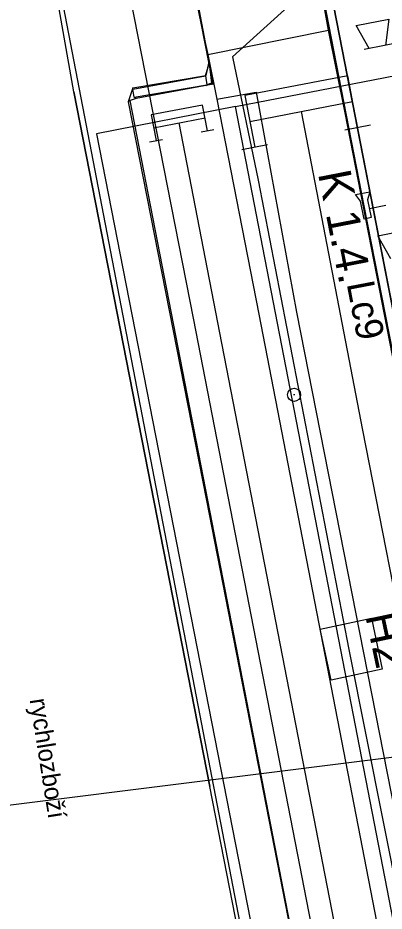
# Model space of a CAD drawing. Extents: x -545736 to -544888, y -1122892 to -1119128.
# Drawn here: x -545210.15 to -545196.18, y -1121987.93 to -1121953.8 of the extents above; entities that cross this region are included whole.
import ezdxf

# ---------------------------------------------------------------- set-up
doc = ezdxf.new("R2010")
doc.units = 0
for name, color, linetype in [('osvětlené plochy-hodnota-obrys', 7, 'Continuous'), ('Podbarveni_Nastupiste', 7, 'Continuous'), ('Podbarveni_Zastreseni_Pozemni', 7, 'Continuous'), ('Vrstva 1', 7, 'Continuous'), ('Vrstva 1 - Koleje', 7, 'Continuous'), ('Vrstva 12', 7, 'Continuous'), ('Vrstva 14_zastreseni a nastupiste', 7, 'Continuous'), ('Vrstva 15', 7, 'Continuous'), ('Vrstva 15_zarazedla', 7, 'Continuous'), ('Vrstva 16_plochy', 7, 'Continuous'), ('Vrstva 23', 7, 'Continuous'), ('Vrstva 28', 7, 'Continuous'), ('Vrstva 33 - prvky sdelzar', 7, 'Continuous'), ('Vrstva 4 - Teren - stezky - prechody - plochy', 7, 'Continuous'), ('Vrstva 41', 7, 'Continuous'), ('Vrstva 42', 7, 'Continuous'), ('Vrstva 6 - Navesti', 7, 'Continuous'), ('Vrstva 63', 7, 'Continuous')]:
    doc.layers.add(name, color=color, linetype=linetype)

msp = doc.modelspace()

# ---------------------------------------------------------------- linework, layer by layer
at = {"layer": 'osvětlené plochy-hodnota-obrys'}
for points in [[(-545132.033, -1122317.745), (-545201.844, -1121957.194), (-545188.779, -1121954.655), (-545199.189, -1121901.389)], [(-545201.844, -1121957.194), (-545207.148, -1121958.23), (-545196.216, -1122014.238)]]:
    msp.add_lwpolyline(points, dxfattribs=at)
at = {"layer": 'Podbarveni_Nastupiste'}
msp.add_lwpolyline([(-545198.773, -1121951.627), (-545191.691, -1121987.986), (-545182.222, -1122036.609), (-545172.438, -1122086.699), (-545162.999, -1122135.094), (-545153.274, -1122184.937), (-545142.505, -1122240.181), (-545142.306, -1122241.006)], dxfattribs=at)
at = {"layer": 'Podbarveni_Zastreseni_Pozemni'}
for points in [[(-545208.774, -1121898.648), (-545202.231, -1121932.191), (-545197.881, -1121954.495)], [(-545197.881, -1121954.495), (-545191.312, -1121988.174), (-545181.806, -1122036.914), (-545172.146, -1122086.438), (-545162.65, -1122135.125), (-545152.971, -1122184.749), (-545143.515, -1122233.227)]]:
    msp.add_lwpolyline(points, dxfattribs=at)
at = {"layer": 'Vrstva 1'}
msp.add_lwpolyline([(-545171.524, -1122125.069), (-545174.635, -1122109.111), (-545178.563, -1122088.801), (-545181.831, -1122072.035), (-545185.39, -1122053.802), (-545190.2, -1122028.892), (-545193.908, -1122009.819), (-545198.17, -1121987.873), (-545202.45, -1121965.839), (-545203.994, -1121957.813)], dxfattribs=at)
at = {"layer": 'Vrstva 1 - Koleje'}
msp.add_lwpolyline([(-545199.342, -1121957.379), (-545196.999, -1121969.551), (-545195.085, -1121979.364), (-545193.173, -1121989.165), (-545190.849, -1122001.079), (-545189.753, -1122006.71), (-545187.83, -1122016.562), (-545185.924, -1122026.325), (-545184.013, -1122036.136), (-545182.107, -1122045.899), (-545180.267, -1122055.344), (-545178.296, -1122065.456), (-545176.383, -1122075.263), (-545174.481, -1122085.012)], dxfattribs=at)
at = {"layer": 'Vrstva 12'}
for p, q in [((-545202.997, -1121956.022), (-545202.858, -1121955.552)), ((-545202.869, -1121955.481), (-545202.987, -1121956.011)), ((-545205.769, -1121956.531), (-545202.997, -1121956.022)), ((-545202.768, -1121956.297), (-545202.947, -1121956.359)), ((-545205.768, -1121956.482), (-545205.949, -1121957.005)), ((-545205.721, -1121956.83), (-545202.947, -1121956.359)), ((-545205.642, -1121956.88), (-545205.869, -1121956.965))]:
    msp.add_line(p, q, dxfattribs=at)
msp.add_lwpolyline([(-545200.164, -1121950.073), (-545200.102, -1121949.872), (-545201.833, -1121949.62), (-545203.154, -1121950.338), (-545203.602, -1121951.576), (-545202.869, -1121955.481), (-545202.858, -1121955.552), (-545202.768, -1121956.297), (-545202.706, -1121956.342), (-545203.632, -1121951.602), (-545202.961, -1121950.588), (-545201.787, -1121949.944), (-545200.21, -1121950.201)], close=True, dxfattribs=at)
for points in [[(-545202.869, -1121955.481), (-545202.858, -1121955.552), (-545202.768, -1121956.297), (-545202.706, -1121956.342), (-545205.642, -1121956.88), (-545205.721, -1121956.83), (-545205.769, -1121956.531), (-545205.768, -1121956.482), (-545202.987, -1121956.011), (-545202.997, -1121956.022), (-545202.947, -1121956.359), (-545202.987, -1121956.396)], [(-545198.393, -1122020.062), (-545195.668, -1122019.443), (-545196.366, -1122015.979), (-545194.591, -1122015.372), (-545199.107, -1121991.861), (-545202.9, -1121972.236), (-545205.869, -1121956.965), (-545205.949, -1121957.005), (-545202.951, -1121972.246), (-545199.128, -1121991.88), (-545194.605, -1122015.329), (-545196.48, -1122015.667), (-545195.739, -1122019.386), (-545197.952, -1122019.845), (-545198.251, -1122019.924), (-545198.272, -1122019.909), (-545198.489, -1122019.971)]]:
    msp.add_lwpolyline(points, dxfattribs=at)
at = {"layer": 'Vrstva 14_zastreseni a nastupiste'}
for points in [[(-545197.884, -1121954.495), (-545202.248, -1121932.117), (-545208.774, -1121898.648), (-545208.774, -1121898.648), (-545202.231, -1121932.191), (-545197.881, -1121954.495)], [(-545198.773, -1121951.627), (-545198.793, -1121951.631), (-545197.668, -1121957.434), (-545195.753, -1121967.224), (-545195.374, -1121969.187), (-545193.463, -1121979.015), (-545191.56, -1121988.764), (-545189.639, -1121998.596), (-545187.731, -1122008.385), (-545185.791, -1122018.31), (-545183.91, -1122027.957), (-545182.003, -1122037.734), (-545180.094, -1122047.536), (-545178.189, -1122057.285), (-545176.275, -1122067.11), (-545174.372, -1122076.877), (-545172.469, -1122086.648)], [(-545198.773, -1121951.627), (-545197.637, -1121957.485), (-545195.722, -1121967.275), (-545195.343, -1121969.238), (-545193.432, -1121979.066), (-545191.529, -1121988.815), (-545189.608, -1121998.647), (-545187.7, -1122008.436), (-545185.76, -1122018.361), (-545183.879, -1122028.008), (-545181.972, -1122037.785), (-545180.063, -1122047.587), (-545178.158, -1122057.336), (-545176.244, -1122067.161), (-545174.341, -1122076.928), (-545172.438, -1122086.699)], [(-545143.529, -1122233.23), (-545153.022, -1122184.547), (-545162.697, -1122134.935), (-545172.201, -1122086.2), (-545181.882, -1122036.553), (-545191.387, -1121987.814), (-545197.884, -1121954.495)], [(-545197.881, -1121954.495), (-545191.312, -1121988.174), (-545181.806, -1122036.914), (-545172.146, -1122086.438), (-545162.65, -1122135.125), (-545152.971, -1122184.749), (-545143.515, -1122233.229)]]:
    msp.add_lwpolyline(points, dxfattribs=at)
at = {"layer": 'Vrstva 15'}
for p, q in [((-545204.976, -1121958.002), (-545203.012, -1121957.624)), ((-545203.163, -1121958.162), (-545202.672, -1121958.068)), ((-545205.127, -1121958.54), (-545204.636, -1121958.446))]:
    msp.add_line(p, q, dxfattribs=at)
msp.add_lwpolyline([(-545202.918, -1121958.115), (-545203.106, -1121957.133), (-545205.07, -1121957.511), (-545204.882, -1121958.493)], dxfattribs=at)
at = {"layer": 'Vrstva 15_zarazedla'}
for p, q in [((-545201.306, -1121957.757), (-545197.378, -1121957.001)), ((-545197.68, -1121958.077), (-545196.698, -1121957.888)), ((-545201.608, -1121958.834), (-545200.626, -1121958.645))]:
    msp.add_line(p, q, dxfattribs=at)
msp.add_lwpolyline([(-545197.189, -1121957.983), (-545197.567, -1121956.019), (-545201.495, -1121956.775), (-545201.117, -1121958.739)], dxfattribs=at)
at = {"layer": 'Vrstva 16_plochy'}
msp.add_lwpolyline([(-545172.438, -1122086.699), (-545174.341, -1122076.928), (-545176.244, -1122067.161), (-545178.158, -1122057.336), (-545180.063, -1122047.587), (-545181.972, -1122037.785), (-545183.879, -1122028.008), (-545185.76, -1122018.361), (-545187.7, -1122008.436), (-545189.608, -1121998.647), (-545191.529, -1121988.815), (-545193.432, -1121979.066), (-545195.343, -1121969.238), (-545195.722, -1121967.275), (-545197.637, -1121957.485), (-545198.773, -1121951.627)], dxfattribs=at)
at = {"layer": 'Vrstva 23'}
for p, q in [((-545203.434, -1121965.339), (-545206.752, -1121948.44)), ((-545196.366, -1122015.979), (-545209.259, -1121948.92)), ((-545208.015, -1121956.626), (-545202.829, -1121983.168))]:
    msp.add_line(p, q, dxfattribs=at)
for points in [[(-545199.383, -1122000.837), (-545202.829, -1121983.168), (-545208.015, -1121956.626), (-545209.317, -1121949.263), (-545209.259, -1121948.92), (-545210.612, -1121942.089), (-545208.554, -1121941.671), (-545213.053, -1121919.523), (-545225.888, -1121922.128)], [(-545193.331, -1122017.189), (-545198.252, -1121992.071), (-545203.434, -1121965.339)]]:
    msp.add_lwpolyline(points, dxfattribs=at)
at = {"layer": 'Vrstva 28'}
msp.add_line((-545199.588, -1121968.207), (-545199.638, -1121968.207), dxfattribs=at)
msp.add_circle((-545199.613, -1121968.207), 0.25, dxfattribs=at)
at = {"layer": 'Vrstva 33 - prvky sdelzar'}
for p, q in [((-545195.18, -1121954.67), (-545196.939, -1121955.014)), ((-545196.11, -1121960.97), (-545196.738, -1121961.093))]:
    msp.add_line(p, q, dxfattribs=at)
for points in [[(-545196.75, -1121954.977), (-545197.249, -1121954.096), (-545195.992, -1121953.851), (-545196.122, -1121954.854)], [(-545197.273, -1121960.554), (-545196.724, -1121960.447)], [(-545197.077, -1121960.804), (-545197.273, -1121960.554)], [(-545196.724, -1121960.447), (-545196.805, -1121960.751)], [(-545196.805, -1121960.751), (-545196.671, -1121961.435)], [(-545196.943, -1121961.488), (-545197.077, -1121960.804)], [(-545196.671, -1121961.435), (-545196.943, -1121961.488)], [(-545195.92, -1121963.007), (-545196.419, -1121962.126), (-545195.162, -1121961.881), (-545195.292, -1121962.884)]]:
    msp.add_lwpolyline(points, dxfattribs=at)
at = {"layer": 'Vrstva 4 - Teren - stezky - prechody - plochy'}
for points in [[(-545191.56, -1121988.764), (-545193.463, -1121979.015), (-545195.374, -1121969.187), (-545195.753, -1121967.224), (-545197.668, -1121957.434), (-545198.305, -1121954.272), (-545198.526, -1121952.983), (-545198.777, -1121951.611), (-545198.918, -1121951.188), (-545199.444, -1121950.503), (-545200.046, -1121950.093), (-545200.336, -1121950.101), (-545201.47, -1121949.918), (-545202.442, -1121950.189), (-545203.141, -1121950.759), (-545203.59, -1121951.67), (-545203.458, -1121952.616), (-545203.219, -1121953.758), (-545202.906, -1121955.205), (-545202.565, -1121956.903)], [(-545202.906, -1121955.205), (-545198.305, -1121954.272)], [(-545202.565, -1121956.903), (-545201.056, -1121956.644), (-545199.526, -1121965.043), (-545191.386, -1122006.433), (-545183.698, -1122046.146), (-545176.813, -1122081.324), (-545170.865, -1122111.978), (-545164.201, -1122145.846), (-545158.369, -1122175.606), (-545150.392, -1122216.501), (-545142.671, -1122256.585), (-545144.174, -1122256.905)], [(-545202.565, -1121956.903), (-545200.961, -1121965.123), (-545192.99, -1122006.271), (-545185.214, -1122046.565), (-545178.591, -1122080.816), (-545172.231, -1122113.527), (-545166.05, -1122145.218), (-545159.636, -1122177.662), (-545152.008, -1122216.815), (-545144.174, -1122256.905)]]:
    msp.add_lwpolyline(points, dxfattribs=at)
at = {"layer": 'Vrstva 41'}
msp.add_lwpolyline([(-545198.618, -1121977.154), (-545196.662, -1121976.738), (-545196.246, -1121978.694), (-545198.202, -1121979.11), (-545198.618, -1121977.154)], dxfattribs=at)
at = {"layer": 'Vrstva 42'}
msp.add_lwpolyline([(-545200.311, -1121937.722), (-545199.74, -1121939.864), (-545198.486, -1121946.055), (-545198.782, -1121952.405), (-545201.965, -1121955.297), (-545200.981, -1121959.998), (-545197.52, -1121977.94), (-545189.718, -1122017.188), (-545181.934, -1122057.193)], dxfattribs=at)
at = {"layer": 'Vrstva 63'}
msp.add_line((-545177.894, -1121979.798), (-545242.365, -1121987.901), dxfattribs=at)

# ---------------------------------------------------------------- texts
at = {"layer": 'Vrstva 23'}
msp.add_text('rychlozboží', height=0.68648, rotation=278.9502, dxfattribs=at).set_placement((-545209.707, -1121979.85))
at = {"layer": 'Vrstva 33 - prvky sdelzar'}
msp.add_text('K 1.4.', height=1.25, rotation=281.0303, dxfattribs=at).set_placement((-545198.705, -1121959.746))
at = {"layer": 'Vrstva 41'}
msp.add_text('H2', height=1.25, rotation=282, dxfattribs=at).set_placement((-545196.9, -1121976.643))
at = {"layer": 'Vrstva 6 - Navesti'}
msp.add_text('Lc9', height=1.05, rotation=280.8816, dxfattribs=at).set_placement((-545197.61, -1121963.957))

doc.saveas('drawing.dxf')
